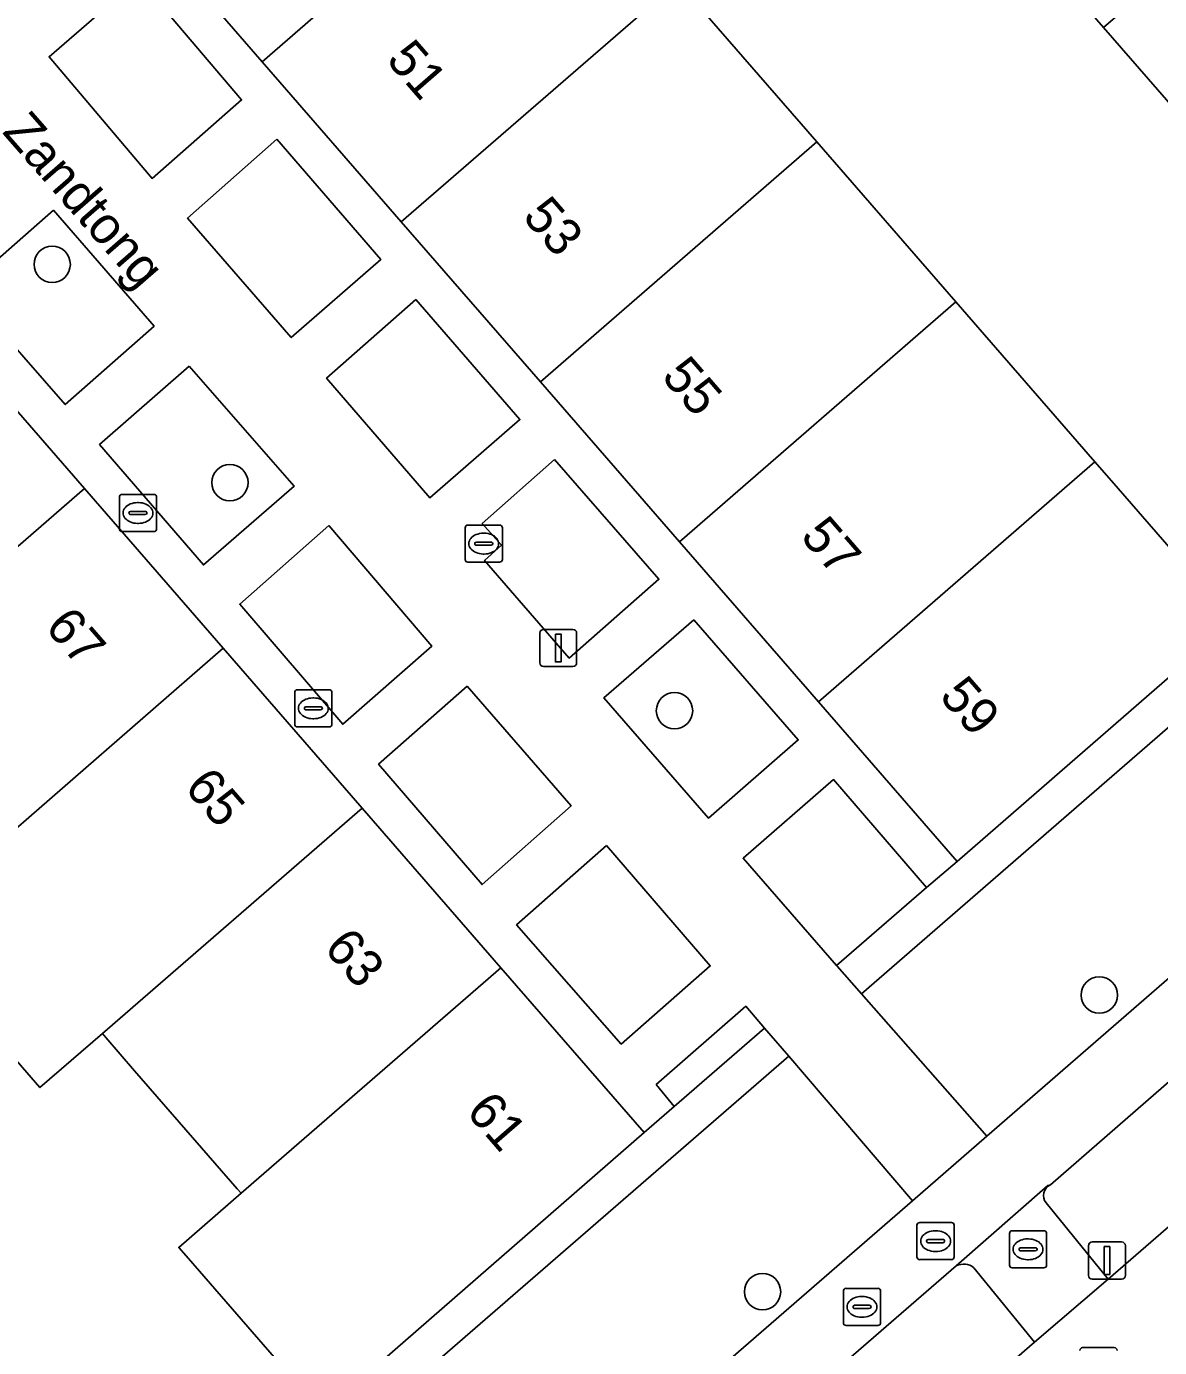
# Model space of a CAD drawing. Extents: x 155887 to 156869, y 383880 to 384678.
# Drawn here: x 156574.7 to 156605.19, y 384375.74 to 384411.31 of the extents above; entities that cross this region are included whole.
import ezdxf

# ---------------------------------------------------------------- set-up
doc = ezdxf.new("R2010")
doc.units = 0
for name, color, linetype in [('IMGEO_Boom', 7, 'Continuous'), ('IMGEO_Brandkraan', 7, 'Continuous'), ('IMGEO_Erf', 7, 'Continuous'), ('IMGEO_Fietspad_gesloten', 7, 'Continuous'), ('IMGEO_Groenvoorziening', 7, 'Continuous'), ('IMGEO_Haag', 7, 'Continuous'), ('IMGEO_Kolk', 7, 'Continuous'), ('IMGEO_Lichtmast', 7, 'Continuous'), ('IMGEO_Openbare_ruimte_label', 7, 'Continuous'), ('IMGEO_Pand', 7, 'Continuous'), ('IMGEO_Pand_nummerreeks', 7, 'Continuous'), ('IMGEO_Rijbaan_lokaal_open', 7, 'Continuous'), ('IMGEO_Rioolput', 7, 'Continuous'), ('IMGEO_Voetpad_gesloten', 7, 'Continuous'), ('IMGEO_Voetpad_open', 7, 'Continuous')]:
    doc.layers.add(name, color=color, linetype=linetype)

msp = doc.modelspace()

# ---------------------------------------------------------------- linework, layer by layer
at = {"layer": 'IMGEO_Boom'}
for centre in [(156575.394, 384404.904), (156580.175, 384399.027), (156592.138, 384392.889), (156603.568, 384385.235), (156594.506, 384377.248)]:
    msp.add_circle(centre, 0.489, dxfattribs=at)
at = {"layer": 'IMGEO_Brandkraan'}
for p, q in [((156577.202, 384397.784), (156577.202, 384398.636)), ((156577.277, 384398.71), (156578.129, 384398.71)), ((156577.69, 384398.49), (156577.715, 384398.49)), ((156578.203, 384398.636), (156578.203, 384397.784)), ((156577.461, 384398.204), (156577.461, 384398.216)), ((156577.899, 384398.167), (156577.501, 384398.167)), ((156577.504, 384398.253), (156577.902, 384398.253)), ((156577.945, 384398.216), (156577.945, 384398.204)), ((156578.129, 384397.71), (156577.277, 384397.71)), ((156577.713, 384397.93), (156577.688, 384397.93)), ((156581.995, 384393.452), (156582.847, 384393.452)), ((156581.92, 384392.526), (156581.92, 384393.378)), ((156582.408, 384393.232), (156582.433, 384393.232)), ((156582.921, 384393.378), (156582.921, 384392.526)), ((156582.179, 384392.946), (156582.179, 384392.958)), ((156582.617, 384392.909), (156582.219, 384392.909)), ((156582.222, 384392.995), (156582.62, 384392.995)), ((156582.663, 384392.958), (156582.663, 384392.946)), ((156582.847, 384392.452), (156581.995, 384392.452)), ((156582.431, 384392.672), (156582.406, 384392.672))]:
    msp.add_line(p, q, dxfattribs=at)
for points in [[(156577.202, 384397.784), (156577.202, 384398.636)], [(156577.277, 384398.71), (156578.129, 384398.71)], [(156578.203, 384398.636), (156578.203, 384397.784)], [(156578.129, 384397.71), (156577.277, 384397.71)], [(156581.995, 384393.452), (156582.847, 384393.452)], [(156581.92, 384392.526), (156581.92, 384393.378)], [(156582.921, 384393.378), (156582.921, 384392.526)], [(156582.847, 384392.452), (156581.995, 384392.452)]]:
    msp.add_lwpolyline(points, dxfattribs=at)
for centre, radius, start, end in [((156577.279, 384398.634), 0.0765, 91.552, 178.448), ((156577.279, 384398.634), 0.0765, 91.552, 178.448), ((156578.127, 384398.634), 0.0765, 1.552, 88.448), ((156578.127, 384398.634), 0.0765, 1.552, 88.448), ((156577.501, 384398.213), 0.0403, 85.8775, 175.7526), ((156577.498, 384398.203), 0.0366, 178.938, 274.7102), ((156577.902, 384398.21), 0.043, 264.8664, 352.4533), ((156577.906, 384398.215), 0.0386, 1.7309, 96.639), ((156577.279, 384397.786), 0.0765, 181.552, 268.448), ((156577.279, 384397.786), 0.0765, 181.552, 268.448), ((156578.127, 384397.786), 0.0765, 271.552, 358.448), ((156578.127, 384397.786), 0.0765, 271.552, 358.448), ((156581.997, 384393.376), 0.0765, 91.552, 178.448), ((156581.997, 384393.376), 0.0765, 91.552, 178.448), ((156582.845, 384393.376), 0.0765, 1.552, 88.448), ((156582.845, 384393.376), 0.0765, 1.552, 88.448), ((156582.219, 384392.955), 0.0403, 85.8775, 175.7526), ((156582.216, 384392.945), 0.0366, 178.938, 274.7102), ((156582.62, 384392.952), 0.043, 264.8664, 352.4533), ((156582.624, 384392.957), 0.0386, 1.7309, 96.639), ((156581.997, 384392.528), 0.0765, 181.552, 268.448), ((156581.997, 384392.528), 0.0765, 181.552, 268.448), ((156582.845, 384392.528), 0.0765, 271.552, 358.448), ((156582.845, 384392.528), 0.0765, 271.552, 358.448)]:
    msp.add_arc(centre, radius, start, end, dxfattribs=at)
for centre, major_axis, ratio, start_param, end_param in [((156577.689, 384398.21), (-0.387, 0.002), 0.722429, 4.712389, 7.853982), ((156577.714, 384398.21), (-0.39, 0.002), 0.717154, 1.570796, 4.712389), ((156582.407, 384392.952), (-0.387, 0.002), 0.722429, 4.712389, 7.853982), ((156582.432, 384392.952), (-0.39, 0.002), 0.717154, 1.570796, 4.712389)]:
    msp.add_ellipse(centre, major_axis=major_axis, ratio=ratio, start_param=start_param, end_param=end_param, dxfattribs=at)
at = {"layer": 'IMGEO_Erf'}
for points in [[(156592.225, 384412.512), (156595.968, 384408.203), (156599.71, 384403.894), (156603.451, 384399.587), (156603.897, 384399.074), (156607.175, 384395.299), (156613.093, 384400.447), (156613.095, 384400.449), (156611.165, 384402.667), (156609.372, 384404.731), (156607.372, 384407.033), (156603.679, 384411.277), (156601.89, 384413.348)], [(156582.665, 384373.991), (156579.058, 384378.143), (156578.8, 384378.44), (156580.478, 384379.897), (156580.375, 384380.015), (156577.612, 384383.198), (156576.835, 384384.093), (156576.744, 384384.198), (156575.065, 384382.741), (156571.336, 384387.034), (156567.597, 384391.338), (156563.861, 384395.639), (156560.121, 384399.944), (156561.798, 384401.4), (156561.663, 384401.555), (156558.639, 384405.036), (156558.062, 384405.7), (156554.403, 384409.912)]]:
    msp.add_lwpolyline(points, dxfattribs=at)
at = {"layer": 'IMGEO_Fietspad_gesloten'}
msp.add_lwpolyline([(156648.55, 384416.417), (156603.807, 384377.588), (156601.828, 384375.893), (156557.079, 384337.043), (156554.933, 384335.268), (156551.774, 384332.513), (156513.461, 384299.101), (156507.808, 384294.187), (156504.978, 384291.727), (156500, 384287.4), (156473.684, 384264.525)], dxfattribs=at)
at = {"layer": 'IMGEO_Groenvoorziening'}
for points in [[(156646.409, 384418.594), (156602.253, 384380.125)], [(156602.136, 384379.64), (156603.807, 384377.588), (156648.55, 384416.417)], [(156599.719, 384377.942), (156555.463, 384339.578)], [(156601.828, 384375.893), (156600.19, 384377.894)], [(156555.372, 384339.037), (156557.079, 384337.043), (156601.828, 384375.893)]]:
    msp.add_lwpolyline(points, dxfattribs=at)
for points in [[(156577.722, 384412.586), (156575.311, 384410.49), (156578.082, 384407.216), (156580.489, 384409.332)], [(156581.441, 384408.27), (156579.035, 384406.146), (156581.826, 384402.933), (156584.237, 384405.038)], [(156622.343, 384407.137), (156621.732, 384407.963), (156613.095, 384400.449), (156613.093, 384400.447), (156607.175, 384395.299), (156599.743, 384388.83), (156598.916, 384388.126), (156596.501, 384386.03), (156596.515, 384386.014), (156597.17, 384385.27)], [(156600.546, 384381.431), (156625.693, 384403.286), (156622.343, 384407.137), (156597.17, 384385.27)], [(156575.426, 384406.365), (156573.016, 384404.245), (156575.747, 384401.129), (156578.138, 384403.24)], [(156585.177, 384403.957), (156582.775, 384401.837), (156585.552, 384398.619), (156587.977, 384400.724)], [(156579.083, 384402.163), (156576.669, 384400.051), (156579.462, 384396.814), (156581.901, 384398.932)], [(156588.913, 384399.652), (156586.967, 384397.924), (156587.482, 384397.347), (156587.03, 384396.929), (156589.306, 384394.307), (156591.718, 384396.427)], [(156582.84, 384397.871), (156580.439, 384395.757), (156583.211, 384392.522), (156585.613, 384394.63)], [(156592.654, 384395.338), (156590.234, 384393.233), (156593.049, 384389.997), (156595.469, 384392.102)], [(156586.56, 384393.545), (156584.174, 384391.445), (156586.962, 384388.209), (156589.354, 384390.331)], [(156596.417, 384391.035), (156593.982, 384388.917), (156596.501, 384386.03), (156598.916, 384388.126)], [(156590.308, 384389.256), (156587.891, 384387.12), (156590.705, 384383.914), (156593.099, 384386.02)], [(156594.563, 384384.346), (156594.056, 384384.932), (156591.648, 384382.822), (156592.13, 384382.234)], [(156576.446, 384367.3), (156595.213, 384383.587), (156594.563, 384384.346), (156592.13, 384382.234), (156591.32, 384381.532), (156582.665, 384373.991), (156577.91, 384369.876), (156575.799, 384368.047)], [(156579.802, 384363.427), (156598.543, 384379.697), (156595.213, 384383.587), (156576.446, 384367.3)]]:
    msp.add_lwpolyline(points, close=True, dxfattribs=at)
for centre, radius, start, end in [((156602.381, 384379.838), 0.315, 113.999, 218.8755), ((156599.92, 384377.575), 0.418, 49.7337, 118.6284)]:
    msp.add_arc(centre, radius, start, end, dxfattribs=at)
at = {"layer": 'IMGEO_Haag'}
for points in [[(156622.343, 384407.137), (156621.732, 384407.963), (156613.095, 384400.449), (156613.093, 384400.447), (156607.175, 384395.299), (156599.743, 384388.83), (156598.916, 384388.126), (156596.501, 384386.03), (156596.515, 384386.014), (156597.17, 384385.27)], [(156576.446, 384367.3), (156595.213, 384383.587), (156594.563, 384384.346), (156592.13, 384382.234), (156591.32, 384381.532), (156582.665, 384373.991), (156577.91, 384369.876), (156575.799, 384368.047)]]:
    msp.add_lwpolyline(points, close=True, dxfattribs=at)
at = {"layer": 'IMGEO_Kolk'}
for p, q in [((156586.505, 384396.96), (156586.505, 384397.812)), ((156586.58, 384397.886), (156587.432, 384397.886)), ((156586.993, 384397.666), (156587.018, 384397.666)), ((156587.506, 384397.812), (156587.506, 384396.96)), ((156586.764, 384397.38), (156586.764, 384397.392)), ((156587.202, 384397.343), (156586.804, 384397.343)), ((156586.807, 384397.429), (156587.205, 384397.429)), ((156587.248, 384397.392), (156587.248, 384397.38)), ((156587.016, 384397.106), (156586.991, 384397.106)), ((156587.432, 384396.886), (156586.58, 384396.886))]:
    msp.add_line(p, q, dxfattribs=at)
for points in [[(156586.505, 384396.96), (156586.505, 384397.812)], [(156586.58, 384397.886), (156587.432, 384397.886)], [(156587.506, 384397.812), (156587.506, 384396.96)], [(156587.432, 384396.886), (156586.58, 384396.886)]]:
    msp.add_lwpolyline(points, dxfattribs=at)
for centre, radius, start, end in [((156586.582, 384397.81), 0.0765, 91.552, 178.448), ((156586.582, 384397.81), 0.0765, 91.552, 178.448), ((156587.43, 384397.81), 0.0765, 1.552, 88.448), ((156587.43, 384397.81), 0.0765, 1.552, 88.448), ((156586.804, 384397.389), 0.0403, 85.8775, 175.7526), ((156586.801, 384397.379), 0.0366, 178.938, 274.7102), ((156587.205, 384397.386), 0.043, 264.8664, 352.4533), ((156587.209, 384397.391), 0.0386, 1.7309, 96.639), ((156586.582, 384396.962), 0.0765, 181.552, 268.448), ((156586.582, 384396.962), 0.0765, 181.552, 268.448), ((156587.43, 384396.962), 0.0765, 271.552, 358.448), ((156587.43, 384396.962), 0.0765, 271.552, 358.448)]:
    msp.add_arc(centre, radius, start, end, dxfattribs=at)
for centre, major_axis, ratio, start_param, end_param in [((156586.992, 384397.386), (-0.387, 0.002), 0.722429, 4.712389, 7.853982), ((156587.017, 384397.386), (-0.39, 0.002), 0.717154, 1.570796, 4.712389)]:
    msp.add_ellipse(centre, major_axis=major_axis, ratio=ratio, start_param=start_param, end_param=end_param, dxfattribs=at)
at = {"layer": 'IMGEO_Lichtmast'}
for p, q in [((156588.515, 384394.177), (156588.515, 384394.977)), ((156588.515, 384394.977), (156588.515, 384394.177)), ((156588.615, 384395.077), (156589.405, 384395.077)), ((156589.405, 384395.077), (156588.615, 384395.077)), ((156589.505, 384394.977), (156589.505, 384394.177)), ((156589.505, 384394.177), (156589.505, 384394.977)), ((156589.405, 384394.077), (156588.615, 384394.077)), ((156588.615, 384394.077), (156589.405, 384394.077)), ((156603.279, 384377.687), (156603.279, 384378.487)), ((156603.279, 384378.487), (156603.279, 384377.687)), ((156603.379, 384378.587), (156604.169, 384378.587)), ((156604.169, 384378.587), (156603.379, 384378.587)), ((156604.269, 384378.487), (156604.269, 384377.687)), ((156604.269, 384377.687), (156604.269, 384378.487)), ((156604.169, 384377.587), (156603.379, 384377.587)), ((156603.379, 384377.587), (156604.169, 384377.587))]:
    msp.add_line(p, q, dxfattribs=at)
for points in [[(156588.935, 384394.952), (156589.085, 384394.952), (156589.085, 384394.202), (156588.935, 384394.202), (156588.935, 384394.952)], [(156603.699, 384378.462), (156603.849, 384378.462), (156603.849, 384377.712), (156603.699, 384377.712), (156603.699, 384378.462)]]:
    msp.add_lwpolyline(points, dxfattribs=at)
for centre, start, end in [((156588.615, 384394.977), 90, 180), ((156588.615, 384394.977), 90, 180), ((156589.405, 384394.977), 0, 90), ((156589.405, 384394.977), 360, 90), ((156588.615, 384394.177), 180, 270), ((156588.615, 384394.177), 180, 270), ((156589.405, 384394.177), 270, 0), ((156589.405, 384394.177), 270, 0), ((156603.379, 384378.487), 90, 180), ((156603.379, 384378.487), 90, 180), ((156604.169, 384378.487), 0, 90), ((156604.169, 384378.487), 360, 90), ((156603.379, 384377.687), 180, 270), ((156603.379, 384377.687), 180, 270), ((156604.169, 384377.687), 270, 0), ((156604.169, 384377.687), 270, 0)]:
    msp.add_arc(centre, 0.1, start, end, dxfattribs=at)
at = {"layer": 'IMGEO_Pand'}
for points in [[(156588.483, 384416.821), (156590.872, 384418.897), (156587.129, 384423.206), (156584.74, 384421.131), (156577.301, 384414.669), (156581.045, 384410.358)], [(156592.225, 384412.512), (156588.483, 384416.821), (156581.045, 384410.358), (156584.786, 384406.051)], [(156601.89, 384413.348), (156603.679, 384411.277), (156605.95, 384413.238), (156604.155, 384415.316)], [(156588.53, 384401.741), (156595.968, 384408.203), (156592.225, 384412.512), (156584.786, 384406.051)], [(156592.271, 384397.433), (156599.71, 384403.894), (156595.968, 384408.203), (156588.53, 384401.741)], [(156592.271, 384397.433), (156596.013, 384393.125), (156603.451, 384399.587), (156599.71, 384403.894)], [(156576.261, 384398.868), (156572.525, 384403.169), (156563.861, 384395.639), (156567.597, 384391.338)], [(156603.451, 384399.587), (156596.013, 384393.125), (156599.743, 384388.83), (156607.175, 384395.299), (156603.897, 384399.074)], [(156576.261, 384398.868), (156567.597, 384391.338), (156571.336, 384387.034), (156579.996, 384394.568)], [(156583.733, 384390.267), (156579.996, 384394.568), (156571.336, 384387.034), (156575.065, 384382.741), (156576.744, 384384.198)], [(156587.468, 384385.966), (156583.733, 384390.267), (156576.744, 384384.198), (156576.835, 384384.093), (156577.612, 384383.198), (156580.375, 384380.015), (156580.478, 384379.897)], [(156591.32, 384381.532), (156587.468, 384385.966), (156580.478, 384379.897), (156578.8, 384378.44), (156579.058, 384378.143), (156582.665, 384373.991)]]:
    msp.add_lwpolyline(points, close=True, dxfattribs=at)
at = {"layer": 'IMGEO_Rijbaan_lokaal_open'}
msp.add_lwpolyline([(156605.95, 384413.238), (156603.679, 384411.277), (156607.372, 384407.033), (156609.637, 384409), (156611.637, 384406.698), (156613.43, 384404.634), (156611.165, 384402.667), (156613.095, 384400.449), (156621.732, 384407.963), (156622.503, 384408.639), (156622.608, 384408.731), (156622.47, 384408.89), (156620.582, 384411.063), (156622.77, 384412.964)], dxfattribs=at)
at = {"layer": 'IMGEO_Rioolput'}
for p, q in [((156598.662, 384378.185), (156598.662, 384379.037)), ((156598.737, 384379.111), (156599.589, 384379.111)), ((156599.15, 384378.891), (156599.175, 384378.891)), ((156599.663, 384379.037), (156599.663, 384378.185)), ((156601.149, 384377.964), (156601.149, 384378.816)), ((156601.224, 384378.89), (156602.076, 384378.89)), ((156602.15, 384378.816), (156602.15, 384377.964)), ((156598.921, 384378.605), (156598.921, 384378.617)), ((156599.359, 384378.568), (156598.961, 384378.568)), ((156598.964, 384378.654), (156599.362, 384378.654)), ((156599.405, 384378.617), (156599.405, 384378.605)), ((156601.637, 384378.67), (156601.662, 384378.67)), ((156599.589, 384378.111), (156598.737, 384378.111)), ((156599.173, 384378.331), (156599.148, 384378.331)), ((156601.408, 384378.384), (156601.408, 384378.396)), ((156601.846, 384378.347), (156601.448, 384378.347)), ((156601.451, 384378.433), (156601.849, 384378.433)), ((156601.66, 384378.11), (156601.635, 384378.11)), ((156601.892, 384378.396), (156601.892, 384378.384)), ((156602.076, 384377.89), (156601.224, 384377.89)), ((156596.682, 384376.413), (156596.682, 384377.265)), ((156596.757, 384377.339), (156597.609, 384377.339)), ((156597.17, 384377.119), (156597.195, 384377.119)), ((156597.683, 384377.265), (156597.683, 384376.413)), ((156596.941, 384376.833), (156596.941, 384376.845)), ((156597.379, 384376.796), (156596.981, 384376.796)), ((156596.984, 384376.882), (156597.382, 384376.882)), ((156597.425, 384376.845), (156597.425, 384376.833)), ((156597.609, 384376.339), (156596.757, 384376.339)), ((156597.193, 384376.559), (156597.168, 384376.559)), ((156603.119, 384375.744), (156603.971, 384375.744))]:
    msp.add_line(p, q, dxfattribs=at)
for points in [[(156598.662, 384378.185), (156598.662, 384379.037)], [(156598.737, 384379.111), (156599.589, 384379.111)], [(156599.663, 384379.037), (156599.663, 384378.185)], [(156601.149, 384377.964), (156601.149, 384378.816)], [(156601.224, 384378.89), (156602.076, 384378.89)], [(156602.15, 384378.816), (156602.15, 384377.964)], [(156599.589, 384378.111), (156598.737, 384378.111)], [(156602.076, 384377.89), (156601.224, 384377.89)], [(156596.682, 384376.413), (156596.682, 384377.265)], [(156596.757, 384377.339), (156597.609, 384377.339)], [(156597.683, 384377.265), (156597.683, 384376.413)], [(156597.609, 384376.339), (156596.757, 384376.339)], [(156603.119, 384375.744), (156603.971, 384375.744)]]:
    msp.add_lwpolyline(points, dxfattribs=at)
for centre, radius, start, end in [((156598.739, 384379.035), 0.0765, 91.552, 178.448), ((156598.739, 384379.035), 0.0765, 91.552, 178.448), ((156599.587, 384379.035), 0.0765, 1.552, 88.448), ((156599.587, 384379.035), 0.0765, 1.552, 88.448), ((156601.226, 384378.814), 0.0765, 91.552, 178.448), ((156601.226, 384378.814), 0.0765, 91.552, 178.448), ((156602.074, 384378.814), 0.0765, 1.552, 88.448), ((156602.074, 384378.814), 0.0765, 1.552, 88.448), ((156598.961, 384378.614), 0.0403, 85.8775, 175.7526), ((156598.958, 384378.604), 0.0366, 178.938, 274.7102), ((156599.362, 384378.611), 0.043, 264.8664, 352.4533), ((156599.366, 384378.616), 0.0386, 1.7309, 96.639), ((156598.739, 384378.187), 0.0765, 181.552, 268.448), ((156598.739, 384378.187), 0.0765, 181.552, 268.448), ((156599.587, 384378.187), 0.0765, 271.552, 358.448), ((156599.587, 384378.187), 0.0765, 271.552, 358.448), ((156601.448, 384378.393), 0.0403, 85.8775, 175.7526), ((156601.445, 384378.383), 0.0366, 178.938, 274.7102), ((156601.849, 384378.39), 0.043, 264.8664, 352.4533), ((156601.853, 384378.395), 0.0386, 1.7309, 96.639), ((156601.226, 384377.966), 0.0765, 181.552, 268.448), ((156601.226, 384377.966), 0.0765, 181.552, 268.448), ((156602.074, 384377.966), 0.0765, 271.552, 358.448), ((156602.074, 384377.966), 0.0765, 271.552, 358.448), ((156596.759, 384377.263), 0.0765, 91.552, 178.448), ((156596.759, 384377.263), 0.0765, 91.552, 178.448), ((156597.607, 384377.263), 0.0765, 1.552, 88.448), ((156597.607, 384377.263), 0.0765, 1.552, 88.448), ((156596.981, 384376.842), 0.0403, 85.8775, 175.7526), ((156596.978, 384376.832), 0.0366, 178.938, 274.7102), ((156597.382, 384376.839), 0.043, 264.8664, 352.4533), ((156597.386, 384376.844), 0.0386, 1.7309, 96.639), ((156596.759, 384376.415), 0.0765, 181.552, 268.448), ((156596.759, 384376.415), 0.0765, 181.552, 268.448), ((156597.607, 384376.415), 0.0765, 271.552, 358.448), ((156597.607, 384376.415), 0.0765, 271.552, 358.448), ((156603.121, 384375.668), 0.0765, 91.552, 178.448), ((156603.121, 384375.668), 0.0765, 91.552, 178.448), ((156603.969, 384375.668), 0.0765, 1.552, 88.448), ((156603.969, 384375.668), 0.0765, 1.552, 88.448)]:
    msp.add_arc(centre, radius, start, end, dxfattribs=at)
for centre, major_axis, ratio, start_param, end_param in [((156599.149, 384378.611), (-0.387, 0.002), 0.722429, 4.712389, 7.853982), ((156599.174, 384378.611), (-0.39, 0.002), 0.717154, 1.570796, 4.712389), ((156601.636, 384378.39), (-0.387, 0.002), 0.722429, 4.712389, 7.853982), ((156601.661, 384378.39), (-0.39, 0.002), 0.717154, 1.570796, 4.712389), ((156597.169, 384376.839), (-0.387, 0.002), 0.722429, 4.712389, 7.853982), ((156597.194, 384376.839), (-0.39, 0.002), 0.717154, 1.570796, 4.712389)]:
    msp.add_ellipse(centre, major_axis=major_axis, ratio=ratio, start_param=start_param, end_param=end_param, dxfattribs=at)
at = {"layer": 'IMGEO_Voetpad_gesloten'}
for points in [[(156645.359, 384420.378), (156626.631, 384404.101), (156625.693, 384403.286), (156600.546, 384381.431), (156598.543, 384379.697), (156579.802, 384363.427), (156578.944, 384362.682), (156553.763, 384340.821), (156551.693, 384339.037), (156548.518, 384336.271), (156532.232, 384322.082), (156531.31, 384321.278), (156510.173, 384302.862), (156511.511, 384301.331), (156549.833, 384334.752), (156552.702, 384337.254), (156555.433, 384339.564), (156555.463, 384339.578), (156599.719, 384377.942), (156602.187, 384380.108), (156602.253, 384380.125), (156646.409, 384418.594)], [(156602.253, 384380.125), (156602.187, 384380.108), (156599.719, 384377.942)], [(156600.19, 384377.894), (156601.828, 384375.893), (156603.807, 384377.588), (156602.136, 384379.64)]]:
    msp.add_lwpolyline(points, dxfattribs=at)
for centre, radius, start, end in [((156602.381, 384379.838), 0.315, 113.999, 218.8755), ((156599.92, 384377.575), 0.418, 49.7337, 118.6284)]:
    msp.add_arc(centre, radius, start, end, dxfattribs=at)
at = {"layer": 'IMGEO_Voetpad_open'}
msp.add_lwpolyline([(156572.525, 384403.169), (156576.261, 384398.868), (156579.996, 384394.568), (156583.733, 384390.267), (156587.468, 384385.966), (156591.32, 384381.532), (156592.13, 384382.234), (156591.648, 384382.822), (156594.056, 384384.932), (156594.563, 384384.346), (156595.213, 384383.587), (156598.543, 384379.697), (156600.546, 384381.431), (156597.17, 384385.27), (156596.515, 384386.014), (156596.501, 384386.03), (156593.982, 384388.917), (156596.417, 384391.035), (156598.916, 384388.126), (156599.743, 384388.83), (156596.013, 384393.125), (156592.271, 384397.433), (156588.53, 384401.741), (156584.786, 384406.051), (156581.045, 384410.358), (156577.301, 384414.669)], dxfattribs=at)
for points in [[(156575.311, 384410.49), (156577.722, 384412.586), (156580.489, 384409.332), (156578.082, 384407.216)], [(156581.441, 384408.27), (156584.237, 384405.038), (156581.826, 384402.933), (156579.035, 384406.146)], [(156575.426, 384406.365), (156578.138, 384403.24), (156575.747, 384401.129), (156573.016, 384404.245)], [(156585.177, 384403.957), (156587.977, 384400.724), (156585.552, 384398.619), (156582.775, 384401.837)], [(156579.083, 384402.163), (156581.901, 384398.932), (156579.462, 384396.814), (156576.669, 384400.051)], [(156588.913, 384399.652), (156591.718, 384396.427), (156589.306, 384394.307), (156587.03, 384396.929), (156587.482, 384397.347), (156586.967, 384397.924)], [(156582.84, 384397.871), (156585.613, 384394.63), (156583.211, 384392.522), (156580.439, 384395.757)], [(156592.654, 384395.338), (156595.469, 384392.102), (156593.049, 384389.997), (156590.234, 384393.233)], [(156586.56, 384393.545), (156589.354, 384390.331), (156586.962, 384388.209), (156584.174, 384391.445)], [(156590.308, 384389.256), (156593.099, 384386.02), (156590.705, 384383.914), (156587.891, 384387.12)]]:
    msp.add_lwpolyline(points, close=True, dxfattribs=at)

# ---------------------------------------------------------------- texts
at = {"layer": 'IMGEO_Openbare_ruimte_label'}
msp.add_text('Zandtong', height=1, rotation=311.0674, dxfattribs=at).set_placement((156574.029, 384408.455))
at = {"layer": 'IMGEO_Pand_nummerreeks'}
for s, rotation, p in [('51', 310.9751, (156584.356, 384410.39)), ('53', 310.9751, (156588.021, 384406.171)), ('55', 310.9751, (156591.759, 384401.867)), ('57', 310.9751, (156595.497, 384397.563)), ('67', 310.9789, (156575.173, 384395.12)), ('59', 310.9751, (156599.235, 384393.259)), ('65', 310.9777, (156578.925, 384390.8)), ('63', 310.9777, (156582.676, 384386.482)), ('61', 310.9777, (156586.501, 384382.078))]:
    msp.add_text(s, height=1, rotation=rotation, dxfattribs=at).set_placement(p)

doc.saveas('drawing.dxf')
